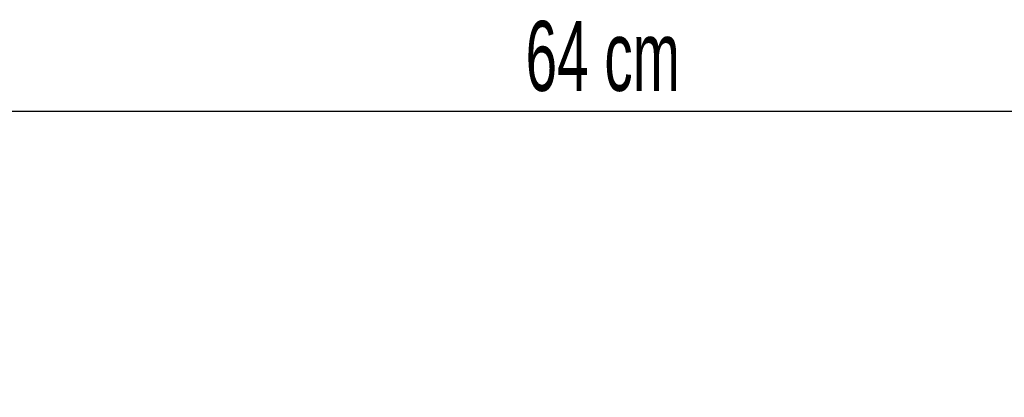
# Model space of a CAD drawing. Header units: millimetres. Extents: x 167 to 2222, y 44 to 1779.
# Tile 653 of 656: x 1730 to 1998, y 1676 to 1779. Entities that reach past the tile are written whole.
import ezdxf

# ---------------------------------------------------------------- set-up
doc = ezdxf.new("R2010")
doc.units = ezdxf.units.MM
doc.layers.add('FORMAT', color=7, linetype='Continuous')
doc.styles.add('SLDTEXTSTYLE0', font='TXT', dxfattribs={"width": 0.605})
doc.dimstyles.new('SLDDIMSTYLE0', dxfattribs={"dimtxt": 18.491895, "dimasz": 2, "dimexe": 0, "dimexo": 0.0625, "dimgap": 4.622974, "dimtad": 1, "dimrnd": 1e-09, "dimzin": 12, "dimdsep": 46, "dimtxsty": 'SLDTEXTSTYLE0', "dimsah": 1, "dimcen": 0.09, "dimadec": 0, "dimazin": 3, "dimtfac": 1, "dimtofl": 0, "dimtmove": 0, "dimatfit": 3, "dimfxl": 0, "dimfrac": 2, "dimtolj": 1, "dimtzin": 12, "dimarcsym": 0})

# ---------------------------------------------------------------- blocks, each defined once
blk = doc.blocks.new('_D_5')
at = {"layer": 'FORMAT'}
for p, q in [((1582.94, 1553.68), (1582.94, 1754.91)), ((1582.94, 1753.92), (2222.11, 1753.92)), ((2222.11, 1378.17), (2222.11, 1754.91))]:
    blk.add_line(p, q, dxfattribs=at)
for points in [[(1582.94, 1753.92), (1584.94, 1752.92), (1584.94, 1754.92)], [(2222.11, 1753.92), (2220.11, 1754.92), (2220.11, 1752.92)]]:
    blk.add_solid(points, dxfattribs=at)
at = {"layer": 'FORMAT', "insert": (1867.96, 1778.48), "char_height": 19.05, "attachment_point": 1, "style": 'SLDTEXTSTYLE0'}
blk.add_mtext('64 cm', dxfattribs=at)

msp = doc.modelspace()

# ---------------------------------------------------------------- dimensions: what is measured, and where the dimension line sits
at = {"layer": 'FORMAT'}
dim = msp.add_linear_dim(base=(2222.114, 1753.922), p1=(1582.942, 1552.686), p2=(2222.114, 1377.182), text='64 cm', dimstyle='SLDDIMSTYLE0', dxfattribs=at)
dim.commit()
dim.dimension.update_dxf_attribs({"geometry": '_D_5', "text_midpoint": (1902.528, 1753.922), "dimtype": 160})

doc.saveas('drawing.dxf')
